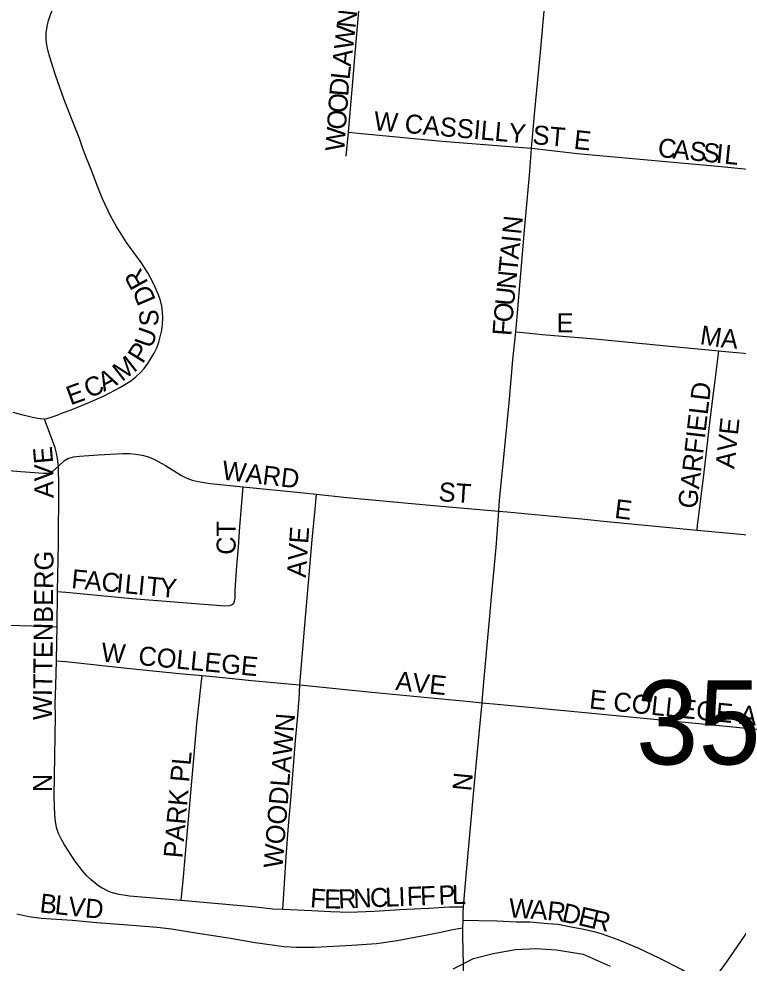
# Model space of a CAD drawing. Extents: x 1410790 to 1770854, y 566777 to 831614.
# Drawn here: x 1599990 to 1601885, y 705415 to 707901 of the extents above; entities that cross this region are included whole.
import ezdxf

# ---------------------------------------------------------------- set-up
doc = ezdxf.new("R2010")
doc.units = 0
for name, color, linetype in [('GM_X_City_Street', 7, 'Continuous'), ('GM_X_City_Street_Text', 7, 'Continuous'), ('GM_X_Major_River', 7, 'Continuous'), ('GM_X_Section_Text', 7, 'Continuous')]:
    doc.layers.add(name, color=color, linetype=linetype)

msp = doc.modelspace()

# ---------------------------------------------------------------- linework, layer by layer
at = {"layer": 'GM_X_City_Street'}
for points in [[(1600858.2, 707602.7), (1600869.8, 707735.6), (1600874.8, 707800.5), (1600889.5, 707962.8), (1600897.3, 708042.4)], [(1601340.8, 707560.6), (1601343, 707589.6), (1601349.6, 707659.5), (1601364.2, 707814), (1601375.5, 707941.7), (1601380.4, 707997.1)], [(1600180.6, 707504.4), (1600168.3, 707535), (1600159.8, 707557.3), (1600150, 707586.2), (1600132.1, 707630.5), (1600108.5, 707690.6), (1600087, 707753), (1600071.9, 707800.2), (1600067.4, 707815.9), (1600063.9, 707832), (1600062, 707848.3), (1600062.4, 707864.7), (1600064.7, 707881), (1600068.4, 707896.9), (1600073.8, 707912.1), (1600087.5, 707947.9)], [(1600852.7, 707540.1), (1600858.2, 707602.7)], [(1600858.2, 707602.7), (1600892.7, 707599.4), (1601105, 707579.3), (1601305.2, 707563.4), (1601340.8, 707560.6)], [(1601298.7, 707077.3), (1601302.6, 707117.2), (1601322.3, 707344.9), (1601336, 707499.5), (1601340.8, 707560.6)], [(1601340.8, 707560.6), (1601461.8, 707547.1), (1601840.2, 707512.7), (1601971.6, 707499.5), (1602168.2, 707481.6), (1602246.9, 707474), (1602312, 707467.7), (1602342.2, 707464.7)], [(1600058, 706847.6), (1600075.2, 706852.7), (1600091, 706858.4), (1600107.5, 706864.6), (1600127.6, 706871.9), (1600172.4, 706890.1), (1600214.9, 706909.2), (1600258.2, 706931.4), (1600285.4, 706948.7), (1600297.9, 706958.5), (1600309.6, 706969.4), (1600320.2, 706981.2), (1600329.8, 706993.9), (1600346.7, 707021.2), (1600353.7, 707035.5), (1600359.2, 707050.3), (1600366.9, 707081.5), (1600368.8, 707097.2), (1600369.3, 707113.2), (1600368.8, 707129.2), (1600366.8, 707144.8), (1600363.2, 707160.2), (1600358.1, 707175.2), (1600345.1, 707204.6), (1600329.7, 707232.7), (1600312, 707259.5), (1600274, 707312.7), (1600247.6, 707354.3), (1600231.3, 707382.8), (1600210.2, 707427.4), (1600198, 707458), (1600180.6, 707504.4)], [(1601254, 706605.1), (1601256.1, 706633.1), (1601269.8, 706775), (1601281.4, 706890.8), (1601291.4, 707003.9), (1601298.7, 707077.3)], [(1601298.7, 707077.3), (1601318.2, 707075.4), (1601368.6, 707070.5), (1601507.6, 707058.9), (1601696.3, 707040.9), (1601833.7, 707027.2)], [(1601776.5, 706555.6), (1601777.9, 706568.7), (1601781.6, 706602), (1601794.9, 706708.2), (1601811, 706845.6), (1601831.7, 707012.1), (1601833.7, 707027.2)], [(1601833.7, 707027.2), (1601841.3, 707026.4), (1601939.2, 707017.6), (1602128.9, 707001), (1602227.6, 706992.3), (1602274.3, 706986.4), (1602295.9, 706982)], [(1600058, 706847.6), (1600046.6, 706848), (1600039.9, 706849.2), (1600025.8, 706852.1), (1600001.3, 706858), (1599975.4, 706864.7)], [(1600094.9, 706723.7), (1600092.1, 706743.7), (1600089.4, 706758), (1600085.8, 706771.9), (1600077.4, 706795.7), (1600058, 706847.6)], [(1600094.9, 706723.7), (1600110.6, 706738.4), (1600119.4, 706743.9), (1600134, 706748), (1600149.6, 706749.9), (1600199, 706753.7), (1600264.9, 706757.2), (1600281.6, 706757), (1600298.4, 706755.5), (1600315.1, 706752.5), (1600331.3, 706747.9), (1600347.1, 706741.6), (1600376.5, 706725.8), (1600418.3, 706699.5), (1600432.3, 706692.5), (1600447, 706686.9), (1600462.4, 706683), (1600494.4, 706678.4), (1600581.1, 706669.6)], [(1599652, 706693.8), (1599667.1, 706697.9), (1599713.8, 706711.9), (1599740.7, 706719), (1599759, 706723.3), (1599773.5, 706725.4), (1599789.6, 706726.3), (1599813.4, 706725.1), (1599879.5, 706720), (1599944, 706714), (1599995.3, 706709.4), (1600054.7, 706705), (1600064.5, 706705), (1600073, 706706.8), (1600079.8, 706710.3), (1600094.9, 706723.7)], [(1600092.4, 706394.1), (1600094.5, 706520.8), (1600095.3, 706668.1), (1600094.9, 706723.7)], [(1600092.4, 706394.1), (1600124.8, 706391), (1600287.8, 706375.4), (1600400.5, 706366.2), (1600454.3, 706362.2), (1600500.2, 706358.7), (1600531.9, 706356), (1600545.9, 706357.1), (1600552.1, 706359.3), (1600556, 706362.6), (1600558.3, 706368.4), (1600559.7, 706375.8), (1600559.8, 706394.1), (1600560.7, 706410.2), (1600564.6, 706461.6), (1600568.3, 706510.6), (1600572.5, 706565.1), (1600577.8, 706627.3), (1600580.3, 706659.6), (1600581.1, 706669.6)], [(1600581.1, 706669.6), (1600739.7, 706653.3), (1600774.2, 706649.7)], [(1600730.5, 706147.7), (1600731.5, 706159.5), (1600743.6, 706304.8), (1600763, 706530), (1600770.6, 706610.8), (1600774.2, 706649.7)], [(1600774.2, 706649.7), (1600854, 706641.3), (1601082.5, 706620.1), (1601254, 706605.1)], [(1601210.1, 706100.7), (1601212.3, 706125.9), (1601223.2, 706252.8), (1601229.7, 706318.9), (1601235.1, 706379.1), (1601247.1, 706509.8), (1601254, 706605.1)], [(1601254, 706605.1), (1601276, 706603.1), (1601424.1, 706589.7), (1601472.8, 706584.8), (1601521.3, 706579.6), (1601776.5, 706555.6)], [(1601776.5, 706555.6), (1601957.4, 706538.6), (1602197.6, 706517.2), (1602241.6, 706513.2)], [(1600091, 706300.8), (1600092.4, 706394.1)], [(1599759.5, 706311.3), (1599793.5, 706310.2), (1599853.4, 706308.5), (1599928.8, 706305.8), (1600024.8, 706302.9), (1600057, 706301.9), (1600091, 706300.8)], [(1600089.3, 706211.4), (1600090.3, 706259.1), (1600091, 706300.8)], [(1600195.3, 705622.7), (1600181.7, 705633.4), (1600169.2, 705645.2), (1600157.8, 705658.6), (1600137.6, 705685), (1600110.7, 705726.6), (1600102.4, 705740.9), (1600095, 705756.2), (1600089.7, 705772.2), (1600086.5, 705788.7), (1600084.7, 705805.4), (1600083.6, 705853.9), (1600086.4, 706066), (1600086, 706097.7), (1600087.8, 706145.9), (1600089.3, 706211.4)], [(1600089.3, 706211.4), (1600113.8, 706209), (1600194.3, 706200.9), (1600274.7, 706192.2), (1600351.7, 706184), (1600413.5, 706178), (1600472.7, 706172.3)], [(1600417.5, 705580.9), (1600418.4, 705589.6), (1600423.4, 705641.3), (1600426.7, 705673.3), (1600452.1, 705964), (1600459.1, 706044.9), (1600469.4, 706141.7), (1600472.7, 706172.3)], [(1600472.7, 706172.3), (1600491.9, 706170.5), (1600603.4, 706159.6), (1600699.2, 706150.9), (1600730.5, 706147.7)], [(1600685.6, 705557.5), (1600688.7, 705611.2), (1600694.6, 705696), (1600700.5, 705776.5), (1600707.2, 705855.4), (1600719.1, 706001.8), (1600725.4, 706067), (1600728.8, 706111.4), (1600730.5, 706147.7)], [(1600730.5, 706147.7), (1600920.2, 706128.5), (1601178.1, 706103.7), (1601210.1, 706100.7)], [(1601161.7, 705563.7), (1601168.4, 705645.9), (1601178.2, 705753.3), (1601190, 705889.4), (1601202.7, 706019.3), (1601210.1, 706100.7)], [(1601210.1, 706100.7), (1601249.8, 706097), (1601463.3, 706076.7), (1601808.7, 706043.9), (1602039.1, 706020.7), (1602067.6, 706017.5)], [(1601807.5, 705353.9), (1601854.5, 705419), (1601901.4, 705486.3), (1601946.4, 705554.9), (1601981.1, 705610.8), (1601990.6, 705624.6), (1601999.2, 705637.9), (1602029.4, 705684.9)], [(1600195.3, 705622.7), (1600209.4, 705613.8), (1600220.9, 705607.2), (1600232.5, 705602.2), (1600248.9, 705597.8), (1600281.8, 705592.7), (1600417.5, 705580.9)], [(1600417.5, 705580.9), (1600545.3, 705569.7), (1600614.1, 705563.1), (1600659.3, 705558.5), (1600685.6, 705557.5)], [(1599985.3, 705544.8), (1600016.6, 705537.8), (1600048.7, 705534), (1600130.2, 705528.2), (1600195.5, 705522.5), (1600277.2, 705516.5), (1600354.8, 705510.3), (1600392.4, 705505.7), (1600439.7, 705498.1), (1600485.4, 705490.5), (1600547.4, 705480.8), (1600612.9, 705469.2), (1600688.8, 705459.4), (1600721.1, 705457.4), (1600769.8, 705457.5), (1600867.5, 705462.7), (1600931.9, 705466.7), (1600986.8, 705474.7), (1601051.4, 705487.4), (1601101.6, 705497.1), (1601128.6, 705503), (1601148.4, 705506.2), (1601159.7, 705508.1)], [(1600685.6, 705557.5), (1600761.4, 705553.7), (1600810.9, 705550.9), (1600860.5, 705549.8), (1600926.3, 705551.9), (1600993.9, 705556.3), (1601069.2, 705560), (1601124.7, 705563.7), (1601149.4, 705563.7), (1601161.7, 705563.7)], [(1601160.2, 705528.5), (1601160.6, 705550.5), (1601161.7, 705563.7)], [(1601159.7, 705508.1), (1601160.2, 705528.5)], [(1601160.2, 705528.5), (1601201.7, 705527.5), (1601248.7, 705526.3), (1601300.8, 705524.2), (1601318.3, 705523.9), (1601335.8, 705523.8), (1601383.6, 705520), (1601410, 705517.5), (1601445.2, 705511.1), (1601478.5, 705504.6), (1601504.4, 705498.6), (1601526.8, 705492.2), (1601572.5, 705475.8), (1601620.7, 705455.4), (1601677.9, 705428.8), (1601736.1, 705398.3), (1601774.1, 705375.6), (1601807.5, 705353.9)], [(1601161.7, 704993), (1601164.4, 705124.2), (1601163.2, 705288.3), (1601162, 705375.3), (1601159.2, 705485), (1601159.7, 705508.1)]]:
    msp.add_lwpolyline(points, dxfattribs=at)
at = {"layer": 'GM_X_Major_River'}
msp.add_lwpolyline([(1601134.5, 705400.7), (1601187.3, 705427.5), (1601239.7, 705440.3), (1601298, 705450.9), (1601352.2, 705453.6), (1601406.2, 705450.3), (1601476.1, 705438.7), (1601547.5, 705406.9)], dxfattribs=at)

# ---------------------------------------------------------------- texts
at = {"layer": 'GM_X_City_Street_Text'}
for s, rotation, p in [('N', 83.3671, (1600876.5, 707875)), ('W', 83.3609, (1600869.9, 707818.2)), ('A', 83.3846, (1600864.8, 707774.5)), ('L', 83.8137, (1600861, 707739.6)), ('D', 85.4052, (1600857.5, 707696.1)), ('O', 85.8879, (1600854.4, 707652.3)), ('O', 85.8879, (1600851.2, 707608.4)), ('W CASSILLY ST', 355.0038, (1600923.4, 707608.5)), ('W', 85.894, (1600847.1, 707551.4)), ('E', 353.7651, (1601450.2, 707559.5)), ('C', 354.2338, (1601671.5, 707538.1)), ('A', 354.2478, (1601710.9, 707534.1)), ('S', 354.2269, (1601754.7, 707529.7)), ('S', 354.2369, (1601789.7, 707526.1)), ('I', 354.2462, (1601824.8, 707522.6)), ('L', 354.2615, (1601846.7, 707520.4)), ('N', 84.2253, (1601313.1, 707332.5)), ('A', 84.2253, (1601306.4, 707266.8)), ('I', 84.1763, (1601310.9, 707310.6)), ('T', 84.2223, (1601302.9, 707231.8)), ('R', 118.8754, (1600332.2, 707206.6)), ('N', 84.2253, (1601298.5, 707188.1)), ('D', 113.1257, (1600351.9, 707161.2)), ('U', 84.2198, (1601294, 707144.3)), ('S', 90.7483, (1600358, 707092.1)), ('O', 84.3307, (1601289.7, 707100.5)), ('F', 85.7061, (1601287.1, 707065.7)), ('E', 0, (1601406.5, 707076.1)), ('U', 70.3537, (1600340, 707031.6)), ('M', 351.2594, (1601782.2, 707045.2)), ('A', 354.778, (1601837.8, 707036.7)), ('P', 58.1471, (1600316.3, 706991.3)), ('M', 37.905, (1600261.9, 706944.6)), ('C', 24.0359, (1600175.2, 706901.6)), ('A', 27.1644, (1600214.1, 706919)), ('E', 19.9644, (1600126.2, 706883.4)), ('GARFIELD', 83.387, (1601775.6, 706610.2)), ('AVE', 83.8801, (1601874.3, 706715.4)), ('E', 95.0445, (1600080.7, 706732.4)), ('WARD', 353.2096, (1600523.2, 706688.9)), ('V', 90.387, (1600081.2, 706684)), ('A', 90.3935, (1600081.5, 706640)), ('ST', 356.4254, (1601094.7, 706631.7)), ('E', 352.8783, (1601557.3, 706587.7)), ('CT', 90, (1600561.1, 706490.3)), ('AVE', 86.0574, (1600745.9, 706429.4)), ('WITTENBERG', 89.4212, (1600077.1, 706054.9)), ('F', 354.5014, (1600127, 706402.9)), ('A', 354.5189, (1600162.1, 706399.5)), ('C', 354.5021, (1600205.9, 706395.3)), ('I', 354.4851, (1600245.3, 706391.5)), ('L', 354.5167, (1600267.2, 706389.4)), ('I', 354.4851, (1600302.3, 706386)), ('T', 354.5167, (1600324.2, 706383.9)), ('Y', 355.094, (1600359.8, 706380.5)), ('W', 355.6039, (1600206, 706209.3)), ('COLLEGE', 354.5575, (1600303.2, 706200.5)), ('AVE', 354.0977, (1600980.7, 706134.5)), ('E COLLEGE AVE', 354.1297, (1601491.1, 706086.1)), ('WOODLAWN', 85.2929, (1600684.3, 705663.6)), ('PARK PL', 84.9857, (1600421, 705690.3)), ('N', 84.2916, (1601181.5, 705866.5)), ('N', 90, (1600077.1, 705865.5)), ('I', 2.2295, (1600990.8, 705565)), ('F', 2.1858, (1601012.8, 705565.9)), ('F', 2.2153, (1601048, 705567.2)), ('P', 2.2153, (1601096.4, 705569.1)), ('L', 1.3932, (1601131.4, 705570.5)), ('B', 353.6249, (1600043.6, 705549.3)), ('L', 353.6387, (1600083, 705544.9)), ('V', 353.626, (1600118, 705541)), ('F', 355.8171, (1600756.1, 705562.5)), ('E', 358.7265, (1600794, 705559.8)), ('R', 2.048, (1600832.3, 705559)), ('N', 2.2249, (1600872.1, 705560.5)), ('C', 2.1858, (1600916, 705562.2)), ('L', 2.2153, (1600955.6, 705563.7)), ('D', 355.0183, (1600163, 705536)), ('W', 356.0965, (1601279.5, 705536.1)), ('A', 356.0841, (1601336.6, 705532.2)), ('R', 353.6732, (1601379.9, 705529.3)), ('D', 347.9358, (1601418, 705525.1)), ('E', 346.8518, (1601460.8, 705516)), ('R', 346.8798, (1601495.1, 705508))]:
    msp.add_text(s, height=50, rotation=rotation, dxfattribs=at).set_placement(p)
at = {"layer": 'GM_X_Section_Text'}
msp.add_text('35', height=221, rotation=0, dxfattribs=at).set_placement((1601615.5, 705938.5))

doc.saveas('drawing.dxf')
